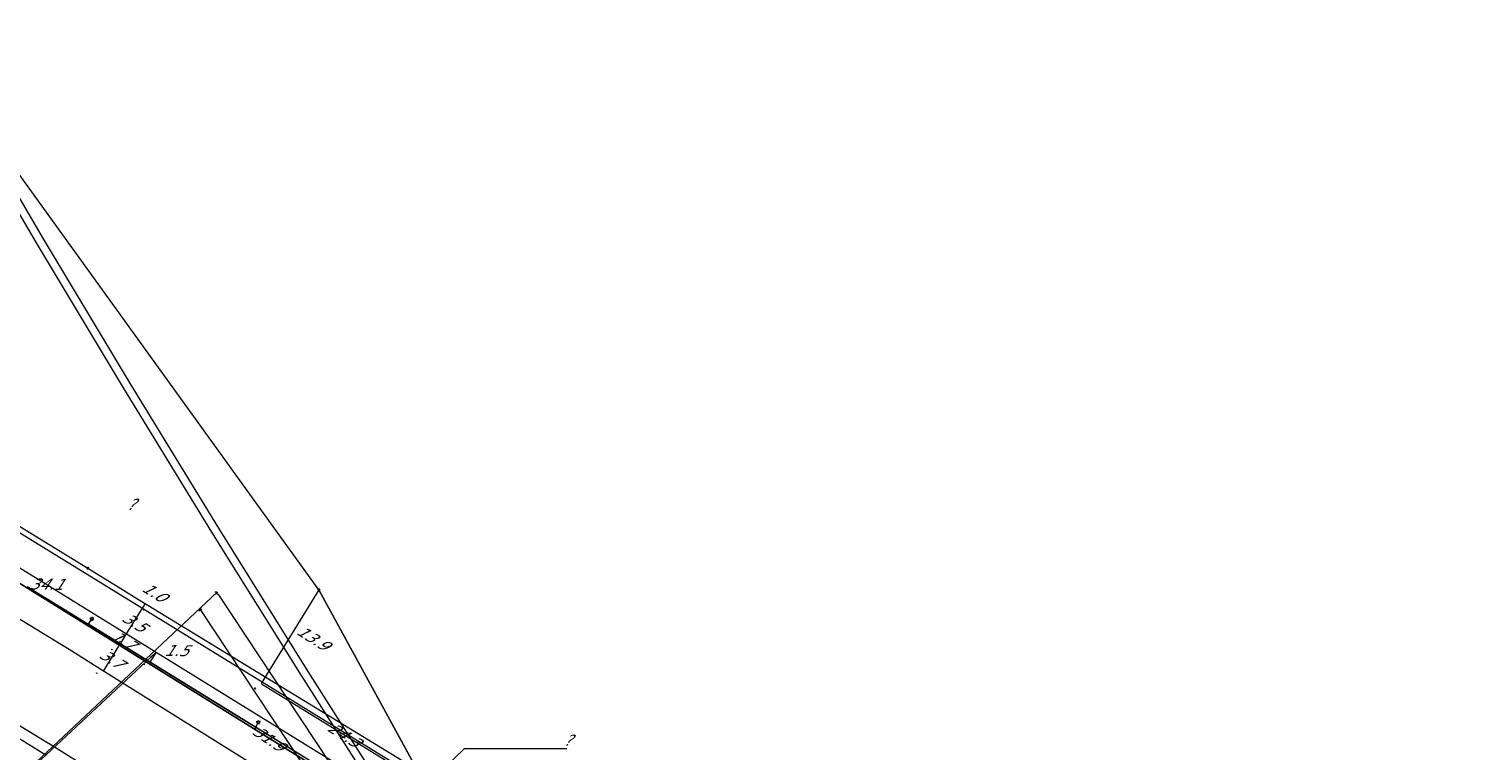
# Model space of a CAD drawing. Header units: metres. Extents: x 124576 to 133557, y 395865 to 402386.
# Tile 271 of 447: x 128809 to 128992, y 401879 to 401970. Entities that reach past the tile are written whole.
import ezdxf
from ezdxf.enums import TextEntityAlignment as Align

# ---------------------------------------------------------------- set-up
doc = ezdxf.new("R2010")
doc.units = ezdxf.units.M
doc.header["$MEASUREMENT"] = 0
for name, color, linetype, lineweight, true_color in [('LG_Datatransport_Gebroeders_Van_der_Donk_BV_(FTTX)', 3, 'Continuous', 13, 0x00ff00), ('LG_Laag_Spanning_Enexis_Netbeheer_BV', 7, 'Continuous', 13, 0x960000), ('LG_Midden_Spanning_Enexis_Netbeheer_BV', 7, 'Continuous', 13, 0xd20000), ('LG_warmte_Ennatuurlijk_BV', 7, 'Continuous', 13, 0x008080), ('MV_warmte_lijn', 7, 'Continuous', 0, 0x008080)]:
    doc.layers.add(name, color=color, linetype=linetype, lineweight=lineweight, true_color=true_color)
for name, color, linetype, lineweight in [('LG_Laag_Spanning_P_Enexis_Netbeheer_BV', 7, 'Continuous', 0), ('LG_Midden_Spanning_P_Enexis_Netbeheer_BV', 7, 'Continuous', 0), ('MV_Laag_Spanning', 7, 'Continuous', 0), ('MV_Laag_Spanning_lijn', 7, 'Continuous', 0), ('MV_Laag_Spanning_pijl', 7, 'Continuous', 0), ('MV_Midden_Spanning', 7, 'Continuous', 0), ('MV_Midden_Spanning_pijl', 7, 'Continuous', 0), ('MV_warmte', 7, 'Continuous', 0)]:
    doc.layers.add(name, color=color, linetype=linetype, lineweight=lineweight)
doc.styles.add('Klic_Annotatie', font='verdanai.ttf', dxfattribs={"oblique": 20, "height": 1.4})

# ---------------------------------------------------------------- blocks, each defined once
blk = doc.blocks.new('Mof')
at = {"layer": 'LG_Laag_Spanning_P_Enexis_Netbeheer_BV'}
h = blk.add_hatch(color=256, dxfattribs=at)
edge = h.paths.add_edge_path()
edge.add_arc((0, 0), 2, 0, 360)
blk = doc.blocks.new('Mof_1')
at = {"layer": 'LG_Midden_Spanning_P_Enexis_Netbeheer_BV'}
h = blk.add_hatch(color=256, dxfattribs=at)
edge = h.paths.add_edge_path()
edge.add_arc((0, 0), 2, 0, 360)
blk = doc.blocks.new('Streetlight')
at = {"layer": 'LG_Laag_Spanning_P_Enexis_Netbeheer_BV'}
for p, q in [((-1.8, 1.8), (-1.1, 1.1)), ((0, 2.5), (0, 1.5)), ((1.8, 1.8), (1.1, 1.1)), ((-1.1, -1.1), (-1.8, -1.8)), ((0, -1.5), (0, -2.5)), ((1.1, -1.1), (1.8, -1.8))]:
    blk.add_line(p, q, dxfattribs=at)
at = {"layer": 'LG_Laag_Spanning_P_Enexis_Netbeheer_BV', "flags": 128}
for points in [[(-2.5, 0), (-1.5, 0)], [(1.5, 0), (2.5, 0)]]:
    blk.add_lwpolyline(points, dxfattribs=at)
at = {"layer": 'LG_Laag_Spanning_P_Enexis_Netbeheer_BV'}
blk.add_circle((0, 0), 1.5, dxfattribs=at)
blk = doc.blocks.new('m_pijl')
at = {"layer": 'MV_Laag_Spanning_pijl'}
blk.add_hatch(color=7, dxfattribs=at).paths.add_polyline_path([(-1, -0.3), (-1, 0), (-1, 0.3), (0, 0)])
at = {"layer": 'MV_Laag_Spanning_pijl', "flags": 128}
blk.add_lwpolyline([(-1, 0), (-1, 0.3), (0, 0), (-1, -0.3), (-1, 0)], close=True, dxfattribs=at)
blk = doc.blocks.new('m_pijl_1')
at = {"layer": 'MV_Midden_Spanning_pijl'}
blk.add_hatch(color=7, dxfattribs=at).paths.add_polyline_path([(-1, -0.3), (-1, 0), (-1, 0.3), (0, 0)])
at = {"layer": 'MV_Midden_Spanning_pijl', "flags": 128}
blk.add_lwpolyline([(-1, 0), (-1, 0.3), (0, 0), (-1, -0.3), (-1, 0)], close=True, dxfattribs=at)

msp = doc.modelspace()

# ---------------------------------------------------------------- linework, layer by layer
at = {"layer": 'LG_Datatransport_Gebroeders_Van_der_Donk_BV_(FTTX)', "flags": 128}
msp.add_lwpolyline([(128672.87, 401985.21), (128766.68, 401931.69), (128873.51, 401865.98), (128883.12, 401864.18), (128888.25, 401863.22), (128888.72, 401857.32), (128891.27, 401855.42), (128893.06, 401854.07), (128967.79, 401807.44), (129032.31, 401767.59)], dxfattribs=at)
at = {"layer": 'LG_Laag_Spanning_Enexis_Netbeheer_BV'}
for p, q in [((128816.01, 401895.14), (128816.43, 401895.82)), ((128837.12, 401882.12), (128837.44, 401882.75))]:
    msp.add_line(p, q, dxfattribs=at)
at = {"layer": 'LG_Laag_Spanning_Enexis_Netbeheer_BV', "flags": 128}
for points in [[(128696.04, 401951.65), (128698.38, 401950.16), (128723.28, 401934.34), (128731.45, 401929.15), (128731.88, 401928.88), (128732.3, 401928.61), (128763.58, 401909.15), (128776.6, 401901.05), (128777.21, 401900.67), (128777.46, 401900.53), (128799.3, 401887.23), (128810.53, 401880.39), (128811.38, 401879.87), (128821.91, 401873.31), (128822.63, 401872.86), (128839.17, 401862.57), (128853.23, 401853.81)], [(128696.04, 401951.65), (128698.38, 401950.16), (128723.28, 401934.34), (128731.45, 401929.15), (128731.88, 401928.88), (128732.3, 401928.61), (128763.58, 401909.15), (128776.6, 401901.05), (128777.21, 401900.67), (128777.46, 401900.53), (128799.3, 401887.23), (128810.53, 401880.39), (128811.38, 401879.87), (128821.91, 401873.31), (128822.63, 401872.86), (128839.17, 401862.57), (128853.23, 401853.81)], [(128808.25, 401899.92), (128816.01, 401895.14), (128834.89, 401883.5), (128837.12, 401882.12), (128862.58, 401866.43)], [(128808.25, 401899.92), (128816.01, 401895.14), (128834.89, 401883.5), (128837.12, 401882.12), (128862.58, 401866.43), (128879.43, 401856.05), (128879.6, 401855.94), (128879.94, 401855.73), (128900.82, 401842.73), (128921.54, 401829.84), (128921.88, 401829.63), (128934.1, 401822.02), (128942.76, 401816.63), (128955.46, 401808.73), (128962.96, 401804.06), (128963.95, 401803.45), (128976.52, 401795.63), (128985.21, 401790.22), (128985.47, 401790.05), (128997.74, 401782.42)], [(128879.43, 401856.05), (128816.01, 401895.14), (128834.89, 401883.5), (128837.12, 401882.12), (128862.58, 401866.43)]]:
    msp.add_lwpolyline(points, dxfattribs=at)
at = {"layer": 'LG_Midden_Spanning_Enexis_Netbeheer_BV', "flags": 128}
for points in [[(128868.25, 401862.09), (128867.48, 401862.58), (128864.62, 401865.09), (128864.38, 401865.34), (128861.75, 401868.95), (128845.09, 401899.5), (128818, 401937.08), (128774.43, 401997.49), (128723.92, 402101.3), (128720.1, 402116.84), (128717.22, 402123.03), (128652.92, 402251.56), (128643.44, 402273.43), (128642.21, 402276.26), (128642.2, 402276.27), (128637.42, 402287.28), (128637.4, 402287.33), (128630.02, 402304.33)], [(128868.25, 401862.09), (128867.48, 401862.58), (128864.62, 401865.09), (128864.38, 401865.34), (128861.75, 401868.95), (128845.09, 401899.5), (128818, 401937.08), (128774.43, 401997.49), (128723.92, 402101.3), (128720.1, 402116.84), (128717.22, 402123.03), (128652.92, 402251.56), (128643.44, 402273.43), (128642.21, 402276.26), (128642.2, 402276.27), (128637.42, 402287.28), (128637.4, 402287.33), (128630.02, 402304.33)], [(128868.25, 401862.09), (128867.48, 401862.58), (128864.62, 401865.09), (128864.38, 401865.34), (128861.75, 401868.95), (128845.09, 401899.5), (128818, 401937.08), (128774.43, 401997.49), (128723.92, 402101.3), (128720.1, 402116.84), (128717.22, 402123.03), (128652.92, 402251.56), (128643.44, 402273.43), (128642.21, 402276.26), (128642.2, 402276.27), (128637.42, 402287.28), (128637.4, 402287.33), (128630.02, 402304.33)], [(128868.25, 401862.09), (128867.48, 401862.58), (128864.62, 401865.09), (128864.38, 401865.34), (128861.75, 401868.95), (128845.09, 401899.5), (128818, 401937.08), (128774.43, 401997.49), (128723.92, 402101.3), (128720.1, 402116.84), (128717.22, 402123.03), (128652.92, 402251.56), (128643.44, 402273.43), (128642.21, 402276.26), (128642.2, 402276.27), (128637.42, 402287.28), (128637.4, 402287.33), (128630.02, 402304.33)], [(128868.25, 401862.09), (128867.48, 401862.58), (128864.62, 401865.09), (128864.38, 401865.34), (128861.75, 401868.95), (128845.09, 401899.5), (128818, 401937.08), (128774.43, 401997.49), (128723.92, 402101.3), (128720.1, 402116.84), (128717.22, 402123.03), (128652.92, 402251.56), (128643.44, 402273.43), (128642.21, 402276.26), (128642.2, 402276.27), (128637.42, 402287.28), (128637.4, 402287.33), (128630.02, 402304.33)], [(128868.25, 401862.09), (128867.48, 401862.58), (128864.62, 401865.09), (128864.38, 401865.34), (128861.75, 401868.95), (128845.09, 401899.5), (128818, 401937.08), (128774.43, 401997.49), (128723.92, 402101.3), (128720.1, 402116.84), (128717.22, 402123.03), (128652.92, 402251.56), (128643.44, 402273.43), (128642.21, 402276.26), (128642.2, 402276.27), (128637.42, 402287.28), (128637.4, 402287.33), (128630.02, 402304.33)], [(128845.09, 401899.5), (128818, 401937.08), (128774.43, 401997.49), (128723.92, 402101.3), (128720.1, 402116.84), (128717.22, 402123.03), (128652.92, 402251.56), (128643.44, 402273.43)], [(128845.09, 401899.5), (128818, 401937.08), (128774.43, 401997.49), (128723.92, 402101.3)], [(128659.81, 401993.31), (128660.61, 401992.9), (128661.71, 401992.34), (128666.98, 401989.63), (128668.73, 401988.67), (128681.01, 401981.49), (128689.54, 401976.5), (128706.21, 401966.75), (128707.94, 401965.75), (128724.06, 401956.68), (128744.2, 401945.34), (128745.93, 401944.34), (128779.29, 401924.68), (128781.01, 401923.65), (128815.93, 401902.21)], [(128689.54, 401976.5), (128706.21, 401966.75), (128707.94, 401965.75), (128724.06, 401956.68), (128744.2, 401945.34), (128745.93, 401944.34), (128779.29, 401924.68), (128781.01, 401923.65), (128815.93, 401902.21), (128820.09, 401899.65), (128821.79, 401898.61), (128850.6, 401880.99), (128873.24, 401867.16), (128873.59, 401866.95), (128874.09, 401866.64), (128874.94, 401866.11), (128888.79, 401857.5), (128889.27, 401857.21), (128889.75, 401856.92), (128890.23, 401856.62), (128890.71, 401856.33), (128897.98, 401851.75)], [(128689.54, 401976.5), (128706.21, 401966.75), (128707.94, 401965.75), (128724.06, 401956.68), (128744.2, 401945.34), (128745.93, 401944.34), (128779.29, 401924.68), (128781.01, 401923.65), (128815.93, 401902.21), (128820.09, 401899.65), (128821.79, 401898.61), (128850.6, 401880.99), (128873.24, 401867.16), (128873.59, 401866.95), (128874.09, 401866.64), (128874.94, 401866.11), (128888.79, 401857.5), (128889.27, 401857.21), (128889.75, 401856.92), (128890.23, 401856.62), (128890.71, 401856.33), (128897.98, 401851.75)], [(128689.54, 401976.5), (128706.21, 401966.75), (128707.94, 401965.75), (128724.06, 401956.68), (128744.2, 401945.34), (128745.93, 401944.34), (128779.29, 401924.68), (128781.01, 401923.65), (128815.93, 401902.21), (128820.09, 401899.65), (128821.79, 401898.61), (128850.6, 401880.99), (128873.24, 401867.16), (128873.59, 401866.95), (128874.09, 401866.64), (128874.94, 401866.11), (128888.79, 401857.5), (128889.27, 401857.21), (128889.75, 401856.92), (128890.23, 401856.62), (128890.71, 401856.33), (128897.98, 401851.75)], [(128689.54, 401976.5), (128706.21, 401966.75), (128707.94, 401965.75), (128724.06, 401956.68), (128744.2, 401945.34), (128745.93, 401944.34), (128779.29, 401924.68), (128781.01, 401923.65), (128815.93, 401902.21)], [(128689.54, 401976.5), (128706.21, 401966.75), (128707.94, 401965.75), (128724.06, 401956.68), (128744.2, 401945.34), (128745.93, 401944.34), (128779.29, 401924.68), (128781.01, 401923.65), (128815.93, 401902.21)], [(128867.48, 401862.58), (128866.19, 401863.42), (128864.49, 401864.53), (128851.27, 401873.01), (128803.37, 401902.74), (128789.98, 401910.88), (128776.48, 401918.85), (128725.27, 401948.93), (128707.87, 401959.01), (128702.51, 401962.07), (128688.58, 401970.08), (128686.46, 401971.3), (128679.95, 401975.06)], [(128781.01, 401923.65), (128815.93, 401902.21), (128820.09, 401899.65), (128821.79, 401898.61), (128850.6, 401880.99), (128873.24, 401867.16), (128873.59, 401866.95), (128874.09, 401866.64), (128874.94, 401866.11), (128888.79, 401857.5), (128889.27, 401857.21), (128889.75, 401856.92), (128890.23, 401856.62), (128890.71, 401856.33), (128897.98, 401851.75), (128927.72, 401833.06), (128929.41, 401831.99), (128972.82, 401804.93), (129011.65, 401780.77)], [(128781.01, 401923.65), (128815.93, 401902.21), (128820.09, 401899.65), (128821.79, 401898.61), (128850.6, 401880.99), (128873.24, 401867.16), (128873.59, 401866.95), (128874.09, 401866.64), (128874.94, 401866.11), (128888.79, 401857.5), (128889.27, 401857.21), (128889.75, 401856.92), (128890.23, 401856.62), (128890.71, 401856.33), (128897.98, 401851.75), (128927.72, 401833.06), (128929.41, 401831.99), (128972.82, 401804.93), (129011.65, 401780.77)], [(128781.01, 401923.65), (128815.93, 401902.21), (128820.09, 401899.65), (128821.79, 401898.61), (128850.6, 401880.99), (128873.24, 401867.16), (128873.59, 401866.95), (128874.09, 401866.64), (128874.94, 401866.11), (128888.79, 401857.5), (128889.27, 401857.21), (128889.75, 401856.92), (128890.23, 401856.62), (128890.71, 401856.33), (128897.98, 401851.75), (128927.72, 401833.06), (128929.41, 401831.99), (128972.82, 401804.93), (129011.65, 401780.77)], [(128781.01, 401923.65), (128815.93, 401902.21), (128820.09, 401899.65), (128821.79, 401898.61), (128850.6, 401880.99), (128873.24, 401867.16), (128873.59, 401866.95), (128874.09, 401866.64), (128874.94, 401866.11), (128888.79, 401857.5), (128889.27, 401857.21), (128889.75, 401856.92), (128890.23, 401856.62), (128890.71, 401856.33), (128897.98, 401851.75), (128927.72, 401833.06), (128929.41, 401831.99), (128972.82, 401804.93), (129011.65, 401780.77)], [(128851.27, 401873.01), (128803.37, 401902.74)], [(128851.27, 401873.01), (128803.37, 401902.74)], [(128851.27, 401873.01), (128803.37, 401902.74)], [(128851.27, 401873.01), (128803.37, 401902.74)], [(128851.27, 401873.01), (128803.37, 401902.74)], [(128851.27, 401873.01), (128803.37, 401902.74)], [(128851.27, 401873.01), (128803.37, 401902.74)], [(128851.27, 401873.01), (128803.37, 401902.74)], [(128851.27, 401873.01), (128803.37, 401902.74)], [(128851.27, 401873.01), (128803.37, 401902.74)], [(128803.37, 401902.74), (128851.27, 401873.01)], [(128815.93, 401902.21), (128820.09, 401899.65), (128821.79, 401898.61), (128850.6, 401880.99), (128873.24, 401867.16), (128873.59, 401866.95), (128874.09, 401866.64), (128874.94, 401866.11), (128888.79, 401857.5), (128889.27, 401857.21), (128889.75, 401856.92), (128890.23, 401856.62), (128890.71, 401856.33), (128897.98, 401851.75), (128927.72, 401833.06), (128929.41, 401831.99), (128972.82, 401804.93), (129011.65, 401780.77)], [(128815.93, 401902.21), (128820.09, 401899.65), (128821.79, 401898.61), (128850.6, 401880.99), (128873.24, 401867.16), (128873.59, 401866.95), (128874.09, 401866.64), (128874.94, 401866.11), (128888.79, 401857.5), (128889.27, 401857.21), (128889.75, 401856.92), (128890.23, 401856.62), (128890.71, 401856.33), (128897.98, 401851.75), (128927.72, 401833.06), (128929.41, 401831.99), (128972.82, 401804.93), (129011.65, 401780.77)], [(128815.93, 401902.21), (128820.09, 401899.65), (128821.79, 401898.61), (128850.6, 401880.99), (128873.24, 401867.16), (128873.59, 401866.95)], [(128861.75, 401868.95), (128845.09, 401899.5)], [(128845.09, 401899.5), (128861.75, 401868.95), (128864.38, 401865.34), (128864.62, 401865.09), (128867.48, 401862.58)]]:
    msp.add_lwpolyline(points, dxfattribs=at)
at = {"layer": 'LG_warmte_Ennatuurlijk_BV', "flags": 128}
for points in [[(128787.94, 401980.31), (128798.6, 401961.76), (128809.42, 401943.32), (128820.4, 401924.99), (128831.54, 401906.77), (128842.84, 401888.65), (128854.29, 401870.65), (128865.9, 401852.76), (128877.67, 401834.97), (128889.6, 401817.3), (128901.68, 401799.74), (128913.93, 401782.28), (128926.33, 401764.94), (128938.89, 401747.7), (128951.6, 401730.58), (128964.48, 401713.56), (128977.51, 401696.66), (128990.7, 401679.86), (129004.05, 401663.17)], [(128788.81, 401980.79), (128799.48, 401962.25), (128810.29, 401943.81), (128821.27, 401925.49), (128832.41, 401907.27), (128843.7, 401889.16), (128855.15, 401871.17), (128866.76, 401853.28), (128878.52, 401835.5), (128890.45, 401817.83), (128902.53, 401800.27), (128914.77, 401782.82), (128927.17, 401765.49), (128939.72, 401748.26), (128952.43, 401731.14), (128965.3, 401714.13), (128978.33, 401697.23), (128991.52, 401680.43), (129004.86, 401663.75)]]:
    msp.add_lwpolyline(points, dxfattribs=at)
at = {"layer": 'MV_Laag_Spanning_lijn'}
msp.add_line((128824.54, 401891.62), (128783.42, 401853.2), dxfattribs=at)
at = {"layer": 'MV_Laag_Spanning_pijl'}
msp.add_line((128824.54, 401891.62), (128823.75, 401890.34), dxfattribs=at)
at = {"layer": 'MV_Laag_Spanning_pijl', "flags": 128}
for points in [[(128796.12, 401909.11), (128808.78, 401901.36), (128824.54, 401891.62)], [(128810.6, 401878.59), (128806.21, 401881.32), (128786.82, 401893.19), (128776.26, 401899.5)], [(128824.54, 401891.62), (128824.54, 401891.62), (128880.27, 401857.18), (128880.42, 401857.08)]]:
    msp.add_lwpolyline(points, dxfattribs=at)
at = {"layer": 'MV_Midden_Spanning_pijl'}
for p, q in [((128845.09, 401899.5), (128837.8, 401887.67)), ((128822.68, 401896.94), (128823.19, 401897.76)), ((128820.81, 401893.92), (128822.68, 401896.94)), ((128819.91, 401892.47), (128820.81, 401893.92)), ((128817.89, 401889.22), (128819.84, 401892.37)), ((128860.3, 401862.74), (128817.89, 401889.22)), ((128858.55, 401874.84), (128837.86, 401887.59))]:
    msp.add_line(p, q, dxfattribs=at)
at = {"layer": 'MV_Midden_Spanning_pijl', "flags": 128}
msp.add_lwpolyline([(128817.89, 401889.22), (128813.56, 401891.93), (128791.5, 401905.36), (128787.33, 401907.87)], dxfattribs=at)
at = {"layer": 'MV_warmte_lijn'}
for p, q in [((128758.62, 401830.03), (128832.24, 401899.2)), ((128832.24, 401899.2), (128831.94, 401899.19)), ((128832.24, 401899.2), (128832.21, 401898.89)), ((128852.41, 401868.73), (128832.38, 401898.98)), ((128830.02, 401897.11), (128829.98, 401896.81)), ((128830.02, 401897.11), (128849.91, 401867.08)), ((128830.02, 401897.11), (128830.32, 401897.03))]:
    msp.add_line(p, q, dxfattribs=at)
at = {"layer": 'MV_warmte_lijn', "flags": 128}
msp.add_lwpolyline([(128876.42, 401879.39), (128863.45, 401879.39), (128852.41, 401868.73)], dxfattribs=at)

# ---------------------------------------------------------------- block references
at = {"layer": 'LG_Laag_Spanning_P_Enexis_Netbeheer_BV'}
for p, xscale, yscale, zscale, rotation in [((128816.43, 401895.82), 0.09999999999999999, 0.09999999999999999, 0.09999999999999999, 302), ((128837.44, 401882.75), 0.09999999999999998, 0.09999999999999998, 0.09999999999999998, 297)]:
    msp.add_blockref('Streetlight', p, dxfattribs=dict(at, xscale=xscale, yscale=yscale, zscale=zscale, rotation=rotation))
at = {"layer": 'LG_Laag_Spanning_P_Enexis_Netbeheer_BV', "xscale": 0.1, "yscale": 0.1, "zscale": 0.1}
for p in [(128816.01, 401895.14), (128837.12, 401882.12)]:
    msp.add_blockref('Mof', p, dxfattribs=at)
at = {"layer": 'LG_Midden_Spanning_P_Enexis_Netbeheer_BV', "xscale": 0.1, "yscale": 0.1, "zscale": 0.1, "rotation": 1}
msp.add_blockref('Mof_1', (128815.93, 401902.21), dxfattribs=at)
msp.add_blockref('Mof_1', (128815.93, 401902.21), dxfattribs=at)
at = {"layer": 'LG_Midden_Spanning_P_Enexis_Netbeheer_BV', "xscale": 0.1, "yscale": 0.1, "zscale": 0.1}
msp.add_blockref('Mof_1', (128845.09, 401899.5), dxfattribs=at)
at = {"layer": 'MV_Laag_Spanning_pijl'}
for p, xscale, yscale, zscale, rotation in [((128823, 401890), 0.09999999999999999, 0.09999999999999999, 0.09999999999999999, 239), ((128824, 401891), 0.1, 0.1, 0.1, 329)]:
    msp.add_blockref('m_pijl', p, dxfattribs=dict(at, xscale=xscale, yscale=yscale, zscale=zscale, rotation=rotation))
at = {"layer": 'MV_Midden_Spanning_pijl'}
for p, xscale, yscale, zscale, rotation in [((128822, 401896), 0.09999999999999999, 0.09999999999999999, 0.09999999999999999, 58), ((128823, 401897), 0.09999999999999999, 0.09999999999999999, 0.09999999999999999, 58), ((128819, 401892), 0.09999999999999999, 0.09999999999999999, 0.09999999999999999, 58), ((128820, 401893), 0.09999999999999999, 0.09999999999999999, 0.09999999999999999, 58), ((128817, 401889), 0.1, 0.1, 0.1, 148), ((128837, 401887), 0.09999999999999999, 0.09999999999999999, 0.09999999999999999, 239), ((128837, 401887), 0.1, 0.1, 0.1, 148)]:
    msp.add_blockref('m_pijl_1', p, dxfattribs=dict(at, xscale=xscale, yscale=yscale, zscale=zscale, rotation=rotation))

# ---------------------------------------------------------------- texts
at = {"layer": 'MV_Laag_Spanning', "style": 'Klic_Annotatie', "oblique": 20}
for s, p in [('34.1', (128810.65, 401900.2)), ('1.5', (128827.06, 401891.82))]:
    msp.add_text(s, height=1.4, rotation=359, dxfattribs=at).set_placement(p, align=Align.MIDDLE_CENTER)
at = {"layer": 'MV_Midden_Spanning', "style": 'Klic_Annotatie', "oblique": 20}
for s, p in [('1.0', (128824.24, 401899.22)), ('3.5', (128821.74, 401895.43)), ('1.7', (128820.36, 401893.2)), ('13.9', (128844.28, 401893.45)), ('3.7', (128818.87, 401890.8)), ('24.3', (128848.21, 401881.22))]:
    msp.add_text(s, height=1.4, rotation=328, dxfattribs=at).set_placement(p, align=Align.MIDDLE_CENTER)
at = {"layer": 'MV_warmte', "style": 'Klic_Annotatie', "oblique": 20}
for p in [(128821.31, 401910.28), (128876.42, 401880.49)]:
    msp.add_text('?', height=1.4, dxfattribs=at).set_placement(p, align=Align.MIDDLE_CENTER)
msp.add_text('31.9', height=1.4, rotation=326, dxfattribs=at).set_placement((128838.7, 401880.74), align=Align.MIDDLE_CENTER)

doc.saveas('drawing.dxf')
